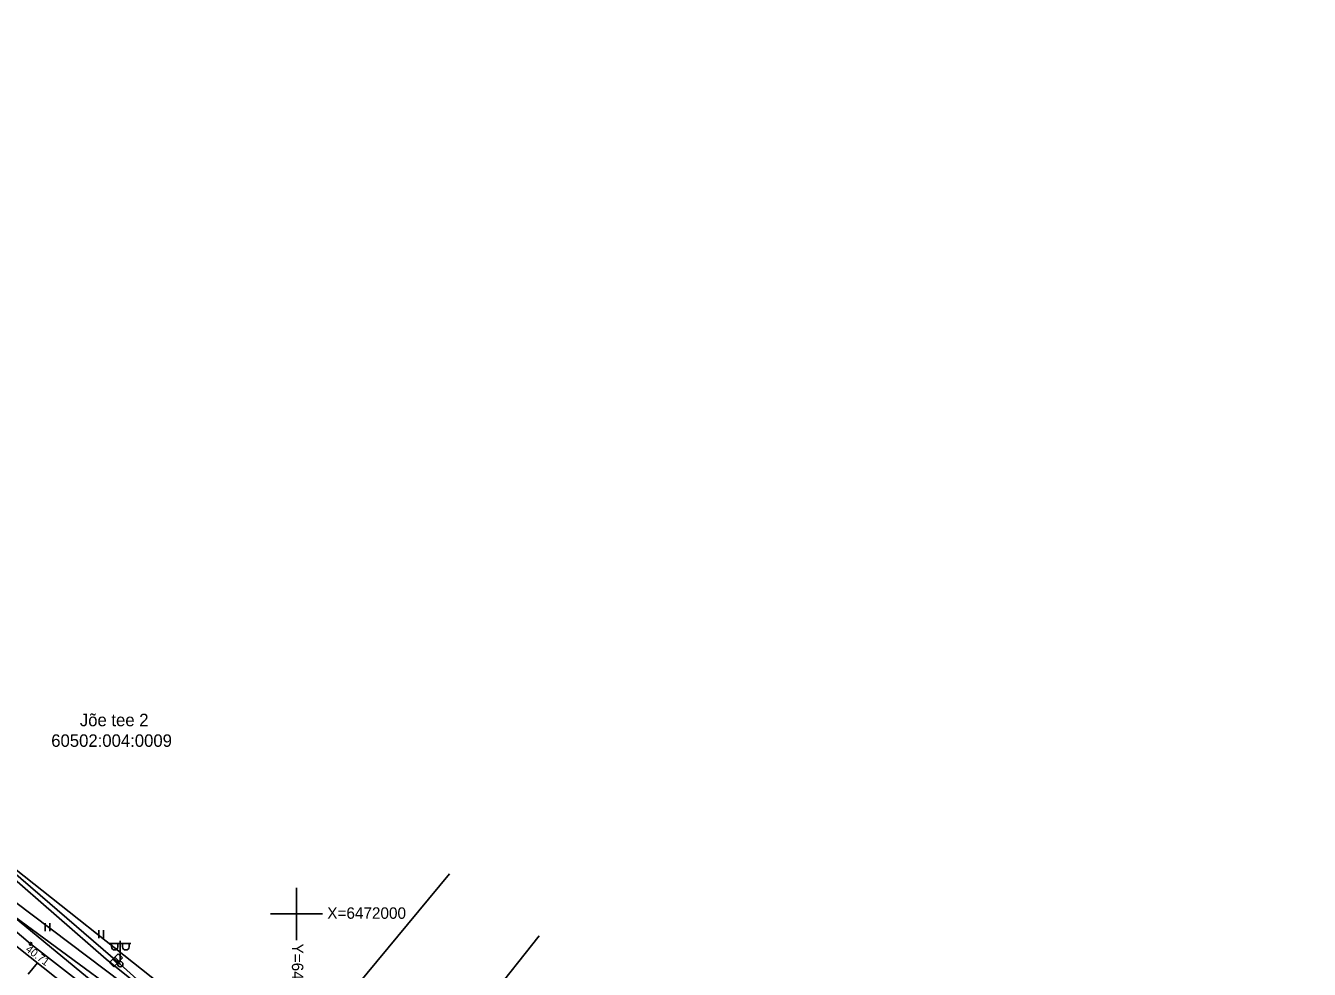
# Model space of a CAD drawing. Extents: x 641898 to 642452, y 6471715 to 6472255.
# Drawn here: x 642124 to 642247.4, y 6471994.7 to 6472085.4 of the extents above; entities that cross this region are included whole.
import ezdxf

# ---------------------------------------------------------------- set-up
doc = ezdxf.new("R2010")
doc.units = 0
for name, color, linetype in [('ELRAJATISMP', 7, 'Continuous'), ('HALJASTUS', 7, 'Continuous'), ('KORGUS-EH2000', 7, 'Continuous'), ('MPOHULIIN', 7, 'Continuous'), ('PIIR', 7, 'Continuous'), ('POST', 7, 'Continuous'), ('RELJEEF', 7, 'Continuous'), ('TEE', 7, 'Continuous'), ('TTRASS', 7, 'Continuous'), ('VORK', 7, 'Continuous'), ('VTRASS', 7, 'Continuous')]:
    doc.layers.add(name, color=color, linetype=linetype)

msp = doc.modelspace()

# ---------------------------------------------------------------- linework, layer by layer
at = {"layer": 'ELRAJATISMP'}
for p, q in [((642132.87, 6471996.18), (642132.03, 6471995.33)), ((642132.03, 6471995.33), (642132.46, 6471994.91)), ((642132.35, 6471995.66), (642132.78, 6471995.24)), ((642132.46, 6471994.91), (642133.29, 6471995.77)), ((642132.54, 6471995.85), (642132.97, 6471995.44)), ((642133.29, 6471995.77), (642132.87, 6471996.18))]:
    msp.add_line(p, q, dxfattribs=at)
at = {"layer": 'HALJASTUS'}
for p, q in [((642125.85, 6471999.12), (642125.85, 6471998.36)), ((642126.3, 6471999.12), (642126.3, 6471998.36)), ((642131.01, 6471998.44), (642131.01, 6471997.68)), ((642131.47, 6471998.44), (642131.47, 6471997.68))]:
    msp.add_line(p, q, dxfattribs=at)
msp.add_lwpolyline([(642132.11, 6471992.09), (642122.27, 6472000.21), (642104.91, 6472014.28)], dxfattribs=at)
at = {"layer": 'KORGUS-EH2000'}
msp.add_circle((642124.46, 6471997.14), 0.125, dxfattribs=at)
at = {"layer": 'MPOHULIIN'}
msp.add_lwpolyline([(642355.52, 6471813.31), (642331.53, 6471832.39), (642302.22, 6471855.92), (642271.63, 6471880.3), (642234.79, 6471909.56), (642198.44, 6471939.02), (642169.97, 6471961.96), (642133.08, 6471995.17), (642102.99, 6472021.09), (642074.55, 6472045.95), (642044.6, 6472041.82), (642019.94, 6472060.92), (641980.02, 6472091.71), (641945.51, 6472065.47), (641932.18, 6472056.63)], dxfattribs=at)
at = {"layer": 'PIIR'}
for p, q in [((642148.4, 6471984.2), (642083.42, 6472035.57)), ((642111.27, 6472008.25), (642146.78, 6471982.26)), ((642164.73, 6472003.85), (642148.4, 6471984.2)), ((642155.27, 6471975.12), (642173.33, 6471997.89))]:
    msp.add_line(p, q, dxfattribs=at)
at = {"layer": 'POST'}
for p, q in [((642133.08, 6471997.17), (642132.08, 6471997.17)), ((642132.24, 6471996.85), (642132.24, 6471997.17)), ((642132.85, 6471996.85), (642132.85, 6471997.17)), ((642133.08, 6471995.42), (642133.08, 6471997.42)), ((642133.08, 6471997.17), (642134.08, 6471997.17)), ((642133.3, 6471996.85), (642133.3, 6471997.17)), ((642133.92, 6471996.85), (642133.92, 6471997.17))]:
    msp.add_line(p, q, dxfattribs=at)
msp.add_circle((642133.08, 6471995.17), 0.25, dxfattribs=at)
for centre in [(642132.54, 6471996.85), (642133.61, 6471996.85)]:
    msp.add_arc(centre, 0.306, 180, 0, dxfattribs=at)
at = {"layer": 'RELJEEF'}
msp.add_line((642124.22, 6471994.21), (642125.11, 6471995.31), dxfattribs=at)
at = {"layer": 'TEE'}
for points in [[(642248.04, 6471894.36), (642244.82, 6471896.59), (642243.42, 6471898.29), (642241.29, 6471898.57), (642230.45, 6471907.23), (642220.05, 6471915.26), (642210.38, 6471923), (642201.48, 6471930.1), (642191.34, 6471938.07), (642180.94, 6471946.53), (642171.26, 6471954.37), (642153.48, 6471969.86), (642154.96, 6471971.99), (642153.57, 6471973.39), (642153.49, 6471974.67), (642149.14, 6471978.14), (642148.15, 6471977.7), (642140.89, 6471983.96), (642132.24, 6471991.06), (642124.46, 6471997.14), (642114.29, 6472005.76), (642111.74, 6472008.12), (642108.09, 6472011.07)], [(642116.8, 6471997.89), (642127.04, 6471989.84), (642135.89, 6471982.71), (642142.88, 6471977.86), (642144.27, 6471976.98), (642146.62, 6471977.03), (642147.08, 6471977.23), (642138.43, 6471984.55), (642131.75, 6471990.03), (642121.92, 6471997.85)]]:
    msp.add_lwpolyline(points, dxfattribs=at)
at = {"layer": 'TTRASS'}
msp.add_lwpolyline([(642135.04, 6471992.04), (642085.01, 6472029.8)], dxfattribs=at)
at = {"layer": 'VORK'}
for p, q in [((642150, 6472002.5), (642150, 6471997.5)), ((642147.5, 6472000), (642152.5, 6472000))]:
    msp.add_line(p, q, dxfattribs=at)
at = {"layer": 'VTRASS'}
msp.add_lwpolyline([(642152.78, 6471978.83), (642146.38, 6471983.91), (642131.71, 6471995.65), (642117.35, 6472008.17)], dxfattribs=at)

# ---------------------------------------------------------------- texts
at = {"layer": 'KORGUS-EH2000'}
msp.add_text('40.71', height=0.75, rotation=322.9042, dxfattribs=at).set_placement((642123.91, 6471996.48))
at = {"layer": 'PIIR'}
for s, p in [('Jõe tee 2', (642129.19, 6472018.05)), ('60502:004:0009', (642126.44, 6472016.07))]:
    msp.add_text(s, height=1.2, dxfattribs=at).set_placement(p)
at = {"layer": 'VORK'}
msp.add_text('X=6472000', height=1.1, dxfattribs=at).set_placement((642152.97, 6471999.54))
msp.add_text('Y=642150', height=1.1, rotation=270, dxfattribs=at).set_placement((642149.57, 6471997.16))

doc.saveas('drawing.dxf')
